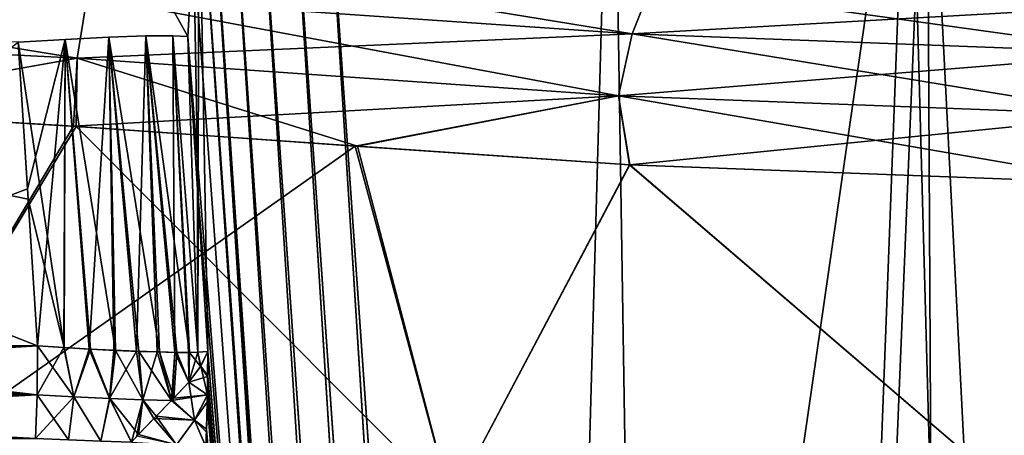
# Model space of a CAD drawing. Header units: millimetres. Extents: x -39 to 39, y -36 to 85.
# Tile 379 of 427: x 17.303 to 19.118, y 70.925 to 71.692. Entities that reach past the tile are written whole.
import ezdxf

# ---------------------------------------------------------------- set-up
doc = ezdxf.new("R2010")
doc.units = ezdxf.units.MM
doc.header["$LTSCALE"] = 65.185185
for name, color, linetype in [('138', 7, 'CONTINUOUS'), ('153', 7, 'CONTINUOUS'), ('156', 7, 'CONTINUOUS'), ('157', 7, 'CONTINUOUS'), ('178', 7, 'CONTINUOUS'), ('179', 7, 'CONTINUOUS'), ('271', 7, 'CONTINUOUS'), ('272', 7, 'CONTINUOUS'), ('274', 7, 'CONTINUOUS'), ('277', 7, 'CONTINUOUS'), ('279', 7, 'CONTINUOUS'), ('281', 7, 'CONTINUOUS'), ('286', 7, 'CONTINUOUS'), ('287', 7, 'CONTINUOUS'), ('334', 7, 'CONTINUOUS'), ('336', 7, 'CONTINUOUS'), ('355', 7, 'CONTINUOUS'), ('362', 7, 'CONTINUOUS'), ('380', 7, 'CONTINUOUS'), ('381', 7, 'CONTINUOUS'), ('386', 7, 'CONTINUOUS'), ('391', 7, 'CONTINUOUS'), ('4', 7, 'CONTINUOUS'), ('6', 7, 'CONTINUOUS'), ('67', 7, 'CONTINUOUS'), ('69', 7, 'CONTINUOUS')]:
    doc.layers.add(name, color=color, linetype=linetype)

msp = doc.modelspace()

# ---------------------------------------------------------------- linework, layer by layer
at = {"layer": '138', "linetype": 'CONTINUOUS'}
for points in [[(18.2068, 67.1617, -10.3859), (17.8675, 72.0243, -10.4572), (18.9427, 72.256, -10.1911), (18.2068, 67.1617, -10.3859)], [(18.558, 62.1, -10.3), (18.2068, 67.1617, -10.3859), (18.9427, 72.256, -10.1911), (18.558, 62.1, -10.3)], [(19.2206, 62.1, -10.1025), (18.558, 62.1, -10.3), (18.9427, 72.256, -10.1911), (19.2206, 62.1, -10.1025)], [(20.0103, 71.9236, -9.8038), (19.2206, 62.1, -10.1025), (18.9427, 72.256, -10.1911), (20.0103, 71.9236, -9.8038)]]:
    msp.add_3dface(points, dxfattribs=at)
at = {"layer": '153', "linetype": 'CONTINUOUS'}
for points in [[(18.2366, 66.7339, 10.3791), (18.395, 72.3936, 10.3414), (17.8675, 72.0243, 10.4572), (18.2366, 66.7339, 10.3791)], [(18.2366, 66.7339, 10.3791), (18.558, 62.1, 10.3), (18.395, 72.3936, 10.3414), (18.2366, 66.7339, 10.3791)], [(18.395, 72.3936, 10.3414), (18.558, 62.1, 10.3), (18.9753, 72.2469, 10.1811), (18.395, 72.3936, 10.3414)], [(18.9753, 72.2469, 10.1811), (18.558, 62.1, 10.3), (19.0286, 62.1, 10.1646), (18.9753, 72.2469, 10.1811)], [(19.4925, 62.1, 10.0077), (18.9753, 72.2469, 10.1811), (19.0286, 62.1, 10.1646), (19.4925, 62.1, 10.0077)], [(19.5711, 72.0697, 9.9788), (18.9753, 72.2469, 10.1811), (19.4925, 62.1, 10.0077), (19.5711, 72.0697, 9.9788)]]:
    msp.add_3dface(points, dxfattribs=at)
at = {"layer": '156', "linetype": 'CONTINUOUS'}
for points in [[(17.623, 71.8405, 10.1685), (17.6317, 71.3594, 10.0227), (17.6331, 72.0104, 10.2951), (17.623, 71.8405, 10.1685)], [(17.6317, 71.3594, 10.0227), (17.6497, 71.0791, 10.0118), (17.6331, 72.0104, 10.2951), (17.6317, 71.3594, 10.0227)], [(17.6331, 72.0104, 10.2951), (17.6497, 71.0791, 10.0118), (17.9947, 66.7276, 10.2187), (17.6331, 72.0104, 10.2951)], [(17.6124, 71.6606, 10.0344), (17.6317, 71.3594, 10.0227), (17.623, 71.8405, 10.1685), (17.6124, 71.6606, 10.0344)], [(17.6497, 71.0791, 10.0118), (17.6492, 71.0331, 9.9904), (17.9947, 66.7276, 10.2187), (17.6497, 71.0791, 10.0118)], [(17.6492, 71.0331, 9.9904), (17.6487, 70.9993, 9.9738), (17.9947, 66.7276, 10.2187), (17.6492, 71.0331, 9.9904)], [(17.6487, 70.9993, 9.9738), (17.6485, 70.9856, 9.9667), (17.9947, 66.7276, 10.2187), (17.6487, 70.9993, 9.9738)], [(17.6485, 70.9856, 9.9667), (17.6472, 70.9358, 9.939), (17.9947, 66.7276, 10.2187), (17.6485, 70.9856, 9.9667)], [(17.6472, 70.9358, 9.939), (17.646, 70.9041, 9.9195), (17.9947, 66.7276, 10.2187), (17.6472, 70.9358, 9.939)]]:
    msp.add_3dface(points, dxfattribs=at)
at = {"layer": '157', "linetype": 'CONTINUOUS'}
for points in [[(17.6331, 72.0104, -10.2951), (17.9656, 67.1539, -10.2253), (17.6225, 71.8309, -10.1613), (17.6331, 72.0104, -10.2951)], [(17.6225, 71.8309, -10.1613), (17.9656, 67.1539, -10.2253), (17.6124, 71.6606, -10.0344), (17.6225, 71.8309, -10.1613)], [(17.6124, 71.6606, -10.0344), (17.9656, 67.1539, -10.2253), (17.6304, 71.3803, -10.0235), (17.6124, 71.6606, -10.0344)], [(17.9656, 67.1539, -10.2253), (17.6497, 71.0791, -10.0118), (17.6304, 71.3803, -10.0235), (17.9656, 67.1539, -10.2253)], [(17.6493, 71.0344, -9.991), (17.6497, 71.0791, -10.0118), (17.9656, 67.1539, -10.2253), (17.6493, 71.0344, -9.991)], [(17.6487, 70.9996, -9.974), (17.6493, 71.0344, -9.991), (17.9656, 67.1539, -10.2253), (17.6487, 70.9996, -9.974)], [(17.6485, 70.9854, -9.9666), (17.6487, 70.9996, -9.974), (17.9656, 67.1539, -10.2253), (17.6485, 70.9854, -9.9666)], [(17.647, 70.9307, -9.936), (17.6485, 70.9854, -9.9666), (17.9656, 67.1539, -10.2253), (17.647, 70.9307, -9.936)], [(17.646, 70.9036, -9.9191), (17.647, 70.9307, -9.936), (17.9656, 67.1539, -10.2253), (17.646, 70.9036, -9.9191)]]:
    msp.add_3dface(points, dxfattribs=at)
at = {"layer": '178', "linetype": 'CONTINUOUS'}
for points in [[(15.8792, 71.0895, 9.8092), (17.3357, 71.0895, 9.7648), (15.9019, 71.6521, 9.8288), (15.8792, 71.0895, 9.8092)], [(17.3001, 71.6501, 9.7865), (15.9019, 71.6521, 9.8288), (17.3185, 71.3602, 9.7753), (17.3001, 71.6501, 9.7865)], [(15.9019, 71.6521, 9.8288), (17.3357, 71.0895, 9.7648), (17.3185, 71.3602, 9.7753), (15.9019, 71.6521, 9.8288)]]:
    msp.add_3dface(points, dxfattribs=at)
at = {"layer": '179', "linetype": 'CONTINUOUS'}
for points in [[(17.3173, 71.3797, -9.7761), (16.5499, 71.0895, -9.7993), (17.3001, 71.6501, -9.7865), (17.3173, 71.3797, -9.7761)], [(17.3357, 71.0895, -9.7648), (16.5499, 71.0895, -9.7993), (17.3173, 71.3797, -9.7761), (17.3357, 71.0895, -9.7648)]]:
    msp.add_3dface(points, dxfattribs=at)
at = {"layer": '271', "linetype": 'CONTINUOUS'}
msp.add_3dface([(17.6225, 71.8309, -10.1613), (17.6124, 71.6606, -10.0344), (17.5851, 71.7103, -9.9699), (17.6225, 71.8309, -10.1613)], dxfattribs=at)
at = {"layer": '272', "linetype": 'CONTINUOUS'}
msp.add_3dface([(17.6124, 71.6606, 10.0344), (17.623, 71.8405, 10.1685), (17.5851, 71.7103, 9.9699), (17.6124, 71.6606, 10.0344)], dxfattribs=at)
at = {"layer": '274', "linetype": 'CONTINUOUS'}
for points in [[(17.3357, 71.0895, 9.7648), (15.85, 70.9994, 9.792), (17.3347, 70.9994, 9.7477), (17.3357, 71.0895, 9.7648)], [(17.3357, 71.0895, 9.7648), (15.8792, 71.0895, 9.8092), (15.85, 70.9994, 9.792), (17.3357, 71.0895, 9.7648)], [(15.85, 70.9994, 9.792), (15.85, 70.9186, 9.7483), (17.3347, 70.9994, 9.7477), (15.85, 70.9994, 9.792)], [(17.3347, 70.9994, 9.7477), (15.85, 70.9186, 9.7483), (17.3321, 70.9185, 9.704), (17.3347, 70.9994, 9.7477)]]:
    msp.add_3dface(points, dxfattribs=at)
at = {"layer": '277', "linetype": 'CONTINUOUS'}
for points in [[(17.3001, 71.6501, 9.7865), (17.3848, 71.0864, 9.7658), (17.3866, 71.6554, 9.7943), (17.3001, 71.6501, 9.7865)], [(17.3848, 71.0864, 9.7658), (17.4331, 71.0837, 9.7747), (17.3866, 71.6554, 9.7943), (17.3848, 71.0864, 9.7658)], [(17.3866, 71.6554, 9.7943), (17.4795, 71.0814, 9.7913), (17.4672, 71.6593, 9.8266), (17.3866, 71.6554, 9.7943)], [(17.4331, 71.0837, 9.7747), (17.4795, 71.0814, 9.7913), (17.3866, 71.6554, 9.7943), (17.4331, 71.0837, 9.7747)], [(17.4672, 71.6593, 9.8266), (17.5604, 71.0784, 9.8457), (17.5352, 71.6616, 9.8806), (17.4672, 71.6593, 9.8266)], [(17.4795, 71.0814, 9.7913), (17.5222, 71.0796, 9.8152), (17.4672, 71.6593, 9.8266), (17.4795, 71.0814, 9.7913)], [(17.5222, 71.0796, 9.8152), (17.5604, 71.0784, 9.8457), (17.4672, 71.6593, 9.8266), (17.5222, 71.0796, 9.8152)], [(17.5352, 71.6616, 9.8806), (17.6155, 71.0776, 9.9159), (17.585, 71.662, 9.9518), (17.5352, 71.6616, 9.8806)], [(17.5923, 71.0777, 9.8809), (17.6155, 71.0776, 9.9159), (17.5352, 71.6616, 9.8806), (17.5923, 71.0777, 9.8809)], [(17.5604, 71.0784, 9.8457), (17.5923, 71.0777, 9.8809), (17.5352, 71.6616, 9.8806), (17.5604, 71.0784, 9.8457)], [(17.6155, 71.0776, 9.9159), (17.6314, 71.0778, 9.9486), (17.585, 71.662, 9.9518), (17.6155, 71.0776, 9.9159)], [(17.6314, 71.0778, 9.9486), (17.6124, 71.6606, 10.0344), (17.585, 71.662, 9.9518), (17.6314, 71.0778, 9.9486)], [(17.6317, 71.3594, 10.0227), (17.6124, 71.6606, 10.0344), (17.6314, 71.0778, 9.9486), (17.6317, 71.3594, 10.0227)], [(17.3001, 71.6501, 9.7865), (17.3185, 71.3602, 9.7753), (17.3848, 71.0864, 9.7658), (17.3001, 71.6501, 9.7865)], [(17.3185, 71.3602, 9.7753), (17.3357, 71.0895, 9.7648), (17.3848, 71.0864, 9.7658), (17.3185, 71.3602, 9.7753)], [(17.6497, 71.0791, 10.0118), (17.6317, 71.3594, 10.0227), (17.6314, 71.0778, 9.9486), (17.6497, 71.0791, 10.0118)]]:
    msp.add_3dface(points, dxfattribs=at)
at = {"layer": '279', "linetype": 'CONTINUOUS'}
for points in [[(15.85, 71.0895, -9.8092), (16.5499, 71.0895, -9.7993), (17.3347, 70.9994, -9.7477), (15.85, 71.0895, -9.8092)], [(15.85, 70.9994, -9.792), (15.85, 71.0895, -9.8092), (17.3347, 70.9994, -9.7477), (15.85, 70.9994, -9.792)], [(16.5499, 71.0895, -9.7993), (17.3357, 71.0895, -9.7648), (17.3347, 70.9994, -9.7477), (16.5499, 71.0895, -9.7993)], [(17.3321, 70.9185, -9.704), (15.85, 70.9994, -9.792), (17.3347, 70.9994, -9.7477), (17.3321, 70.9185, -9.704)], [(15.85, 70.9186, -9.7483), (15.85, 70.9994, -9.792), (17.3321, 70.9185, -9.704), (15.85, 70.9186, -9.7483)]]:
    msp.add_3dface(points, dxfattribs=at)
at = {"layer": '281', "linetype": 'CONTINUOUS'}
for points in [[(17.3173, 71.3797, -9.7761), (17.3001, 71.6501, -9.7865), (17.3866, 71.6554, -9.7943), (17.3173, 71.3797, -9.7761)], [(17.3357, 71.0895, -9.7648), (17.3173, 71.3797, -9.7761), (17.3866, 71.6554, -9.7943), (17.3357, 71.0895, -9.7648)], [(17.3357, 71.0895, -9.7648), (17.3866, 71.6554, -9.7943), (17.3839, 71.0865, -9.7657), (17.3357, 71.0895, -9.7648)], [(17.3839, 71.0865, -9.7657), (17.3866, 71.6554, -9.7943), (17.4309, 71.0838, -9.7741), (17.3839, 71.0865, -9.7657)], [(17.3866, 71.6554, -9.7943), (17.4672, 71.6593, -9.8266), (17.4309, 71.0838, -9.7741), (17.3866, 71.6554, -9.7943)], [(17.4309, 71.0838, -9.7741), (17.4672, 71.6593, -9.8266), (17.4761, 71.0816, -9.7898), (17.4309, 71.0838, -9.7741)], [(17.4672, 71.6593, -9.8266), (17.5352, 71.6616, -9.8806), (17.5182, 71.0798, -9.8126), (17.4672, 71.6593, -9.8266)], [(17.4761, 71.0816, -9.7898), (17.4672, 71.6593, -9.8266), (17.5182, 71.0798, -9.8126), (17.4761, 71.0816, -9.7898)], [(17.5182, 71.0798, -9.8126), (17.5352, 71.6616, -9.8806), (17.556, 71.0785, -9.8416), (17.5182, 71.0798, -9.8126)], [(17.5352, 71.6616, -9.8806), (17.585, 71.662, -9.9518), (17.5885, 71.0777, -9.8761), (17.5352, 71.6616, -9.8806)], [(17.556, 71.0785, -9.8416), (17.5352, 71.6616, -9.8806), (17.5885, 71.0777, -9.8761), (17.556, 71.0785, -9.8416)], [(17.585, 71.662, -9.9518), (17.6124, 71.6606, -10.0344), (17.6313, 71.0778, -9.9483), (17.585, 71.662, -9.9518)], [(17.5885, 71.0777, -9.8761), (17.585, 71.662, -9.9518), (17.6138, 71.0776, -9.913), (17.5885, 71.0777, -9.8761)], [(17.6138, 71.0776, -9.913), (17.585, 71.662, -9.9518), (17.6313, 71.0778, -9.9483), (17.6138, 71.0776, -9.913)], [(17.6124, 71.6606, -10.0344), (17.6304, 71.3803, -10.0235), (17.6313, 71.0778, -9.9483), (17.6124, 71.6606, -10.0344)], [(17.6304, 71.3803, -10.0235), (17.6497, 71.0791, -10.0118), (17.6313, 71.0778, -9.9483), (17.6304, 71.3803, -10.0235)]]:
    msp.add_3dface(points, dxfattribs=at)
at = {"layer": '286', "linetype": 'CONTINUOUS'}
for points in [[(17.3357, 71.0895, 9.7648), (17.3347, 70.9994, 9.7477), (17.4026, 70.9956, 9.7495), (17.3357, 71.0895, 9.7648)], [(17.3848, 71.0864, 9.7658), (17.3357, 71.0895, 9.7648), (17.4026, 70.9956, 9.7495), (17.3848, 71.0864, 9.7658)], [(17.4331, 71.0837, 9.7747), (17.3848, 71.0864, 9.7658), (17.4026, 70.9956, 9.7495), (17.4331, 71.0837, 9.7747)], [(17.4331, 71.0837, 9.7747), (17.4026, 70.9956, 9.7495), (17.4687, 70.9925, 9.7658), (17.4331, 71.0837, 9.7747)], [(17.4795, 71.0814, 9.7913), (17.4331, 71.0837, 9.7747), (17.4687, 70.9925, 9.7658), (17.4795, 71.0814, 9.7913)], [(17.4795, 71.0814, 9.7913), (17.4687, 70.9925, 9.7658), (17.5298, 70.9902, 9.7961), (17.4795, 71.0814, 9.7913)], [(17.5222, 71.0796, 9.8152), (17.4795, 71.0814, 9.7913), (17.5298, 70.9902, 9.7961), (17.5222, 71.0796, 9.8152)], [(17.5222, 71.0796, 9.8152), (17.5298, 70.9902, 9.7961), (17.5828, 70.989, 9.8389), (17.5222, 71.0796, 9.8152)], [(17.5604, 71.0784, 9.8457), (17.5222, 71.0796, 9.8152), (17.5828, 70.989, 9.8389), (17.5604, 71.0784, 9.8457)], [(17.5604, 71.0784, 9.8457), (17.5828, 70.989, 9.8389), (17.5868, 70.9931, 9.8454), (17.5604, 71.0784, 9.8457)], [(17.5923, 71.0777, 9.8809), (17.5604, 71.0784, 9.8457), (17.5868, 70.9931, 9.8454), (17.5923, 71.0777, 9.8809)], [(17.5923, 71.0777, 9.8809), (17.5868, 70.9931, 9.8454), (17.6146, 71.023, 9.8966), (17.5923, 71.0777, 9.8809)], [(17.6155, 71.0776, 9.9159), (17.5923, 71.0777, 9.8809), (17.6146, 71.023, 9.8966), (17.6155, 71.0776, 9.9159)], [(17.6363, 71.0515, 9.9523), (17.6155, 71.0776, 9.9159), (17.6146, 71.023, 9.8966), (17.6363, 71.0515, 9.9523)], [(17.6314, 71.0778, 9.9486), (17.6155, 71.0776, 9.9159), (17.6363, 71.0515, 9.9523), (17.6314, 71.0778, 9.9486)], [(17.6497, 71.0791, 10.0118), (17.6314, 71.0778, 9.9486), (17.6363, 71.0515, 9.9523), (17.6497, 71.0791, 10.0118)], [(17.3347, 70.9994, 9.7477), (17.3321, 70.9185, 9.704), (17.3925, 70.9161, 9.7035), (17.3347, 70.9994, 9.7477)], [(17.3347, 70.9994, 9.7477), (17.3925, 70.9161, 9.7035), (17.4026, 70.9956, 9.7495), (17.3347, 70.9994, 9.7477)], [(17.3925, 70.9161, 9.7035), (17.4524, 70.9139, 9.7133), (17.4026, 70.9956, 9.7495), (17.3925, 70.9161, 9.7035)], [(17.4026, 70.9956, 9.7495), (17.4524, 70.9139, 9.7133), (17.4687, 70.9925, 9.7658), (17.4026, 70.9956, 9.7495)], [(17.4524, 70.9139, 9.7133), (17.5087, 70.9122, 9.7327), (17.4687, 70.9925, 9.7658), (17.4524, 70.9139, 9.7133)], [(17.4687, 70.9925, 9.7658), (17.5216, 70.9262, 9.751), (17.5298, 70.9902, 9.7961), (17.4687, 70.9925, 9.7658)], [(17.5087, 70.9122, 9.7327), (17.5216, 70.9262, 9.751), (17.4687, 70.9925, 9.7658), (17.5087, 70.9122, 9.7327)], [(17.5298, 70.9902, 9.7961), (17.5216, 70.9262, 9.751), (17.5543, 70.9602, 9.7965), (17.5298, 70.9902, 9.7961)], [(17.5828, 70.989, 9.8389), (17.5298, 70.9902, 9.7961), (17.5543, 70.9602, 9.7965), (17.5828, 70.989, 9.8389)]]:
    msp.add_3dface(points, dxfattribs=at)
at = {"layer": '287', "linetype": 'CONTINUOUS'}
for points in [[(17.3347, 70.9994, -9.7477), (17.3357, 71.0895, -9.7648), (17.3839, 71.0865, -9.7657), (17.3347, 70.9994, -9.7477)], [(17.3347, 70.9994, -9.7477), (17.3839, 71.0865, -9.7657), (17.4025, 70.9956, -9.7495), (17.3347, 70.9994, -9.7477)], [(17.3839, 71.0865, -9.7657), (17.4309, 71.0838, -9.7741), (17.4025, 70.9956, -9.7495), (17.3839, 71.0865, -9.7657)], [(17.4025, 70.9956, -9.7495), (17.4309, 71.0838, -9.7741), (17.4685, 70.9925, -9.7658), (17.4025, 70.9956, -9.7495)], [(17.4309, 71.0838, -9.7741), (17.4761, 71.0816, -9.7898), (17.4685, 70.9925, -9.7658), (17.4309, 71.0838, -9.7741)], [(17.4761, 71.0816, -9.7898), (17.5182, 71.0798, -9.8126), (17.4685, 70.9925, -9.7658), (17.4761, 71.0816, -9.7898)], [(17.4685, 70.9925, -9.7658), (17.5182, 71.0798, -9.8126), (17.5295, 70.9902, -9.7959), (17.4685, 70.9925, -9.7658)], [(17.5182, 71.0798, -9.8126), (17.556, 71.0785, -9.8416), (17.5295, 70.9902, -9.7959), (17.5182, 71.0798, -9.8126)], [(17.5295, 70.9902, -9.7959), (17.556, 71.0785, -9.8416), (17.5826, 70.9888, -9.8386), (17.5295, 70.9902, -9.7959)], [(17.556, 71.0785, -9.8416), (17.5885, 71.0777, -9.8761), (17.5826, 70.9888, -9.8386), (17.556, 71.0785, -9.8416)], [(17.5826, 70.9888, -9.8386), (17.5885, 71.0777, -9.8761), (17.5838, 70.99, -9.8405), (17.5826, 70.9888, -9.8386)], [(17.5838, 70.99, -9.8405), (17.5885, 71.0777, -9.8761), (17.6145, 71.0229, -9.8964), (17.5838, 70.99, -9.8405)], [(17.5885, 71.0777, -9.8761), (17.6138, 71.0776, -9.913), (17.6145, 71.0229, -9.8964), (17.5885, 71.0777, -9.8761)], [(17.6138, 71.0776, -9.913), (17.6313, 71.0778, -9.9483), (17.6145, 71.0229, -9.8964), (17.6138, 71.0776, -9.913)], [(17.6145, 71.0229, -9.8964), (17.6313, 71.0778, -9.9483), (17.6368, 71.0522, -9.9539), (17.6145, 71.0229, -9.8964)], [(17.6313, 71.0778, -9.9483), (17.6497, 71.0791, -10.0118), (17.6368, 71.0522, -9.9539), (17.6313, 71.0778, -9.9483)], [(17.3321, 70.9185, -9.704), (17.3347, 70.9994, -9.7477), (17.4025, 70.9956, -9.7495), (17.3321, 70.9185, -9.704)], [(17.3321, 70.9185, -9.704), (17.4025, 70.9956, -9.7495), (17.3924, 70.9161, -9.7035), (17.3321, 70.9185, -9.704)], [(17.3924, 70.9161, -9.7035), (17.4025, 70.9956, -9.7495), (17.4523, 70.9139, -9.7133), (17.3924, 70.9161, -9.7035)], [(17.4025, 70.9956, -9.7495), (17.4685, 70.9925, -9.7658), (17.4523, 70.9139, -9.7133), (17.4025, 70.9956, -9.7495)], [(17.4523, 70.9139, -9.7133), (17.4685, 70.9925, -9.7658), (17.5087, 70.9121, -9.7326), (17.4523, 70.9139, -9.7133)], [(17.4685, 70.9925, -9.7658), (17.5295, 70.9902, -9.7959), (17.5087, 70.9121, -9.7326), (17.4685, 70.9925, -9.7658)], [(17.5087, 70.9121, -9.7326), (17.5295, 70.9902, -9.7959), (17.5187, 70.923, -9.7469), (17.5087, 70.9121, -9.7326)], [(17.5295, 70.9902, -9.7959), (17.5501, 70.9559, -9.7905), (17.5187, 70.923, -9.7469), (17.5295, 70.9902, -9.7959)], [(17.5295, 70.9902, -9.7959), (17.5826, 70.9888, -9.8386), (17.5501, 70.9559, -9.7905), (17.5295, 70.9902, -9.7959)]]:
    msp.add_3dface(points, dxfattribs=at)
at = {"layer": '334', "linetype": 'CONTINUOUS'}
for points in [[(17.7438, 72.0161, -10.4413), (18.3722, 62.1, -10.2546), (17.6919, 72.013, -10.4053), (17.7438, 72.0161, -10.4413)], [(17.8044, 72.02, -10.4591), (18.4282, 62.1, -10.2905), (17.7438, 72.0161, -10.4413), (17.8044, 72.02, -10.4591)], [(18.4282, 62.1, -10.2905), (18.3722, 62.1, -10.2546), (17.7438, 72.0161, -10.4413), (18.4282, 62.1, -10.2905)], [(17.8675, 72.0243, -10.4572), (18.4922, 62.1, -10.306), (17.8044, 72.02, -10.4591), (17.8675, 72.0243, -10.4572)], [(18.4922, 62.1, -10.306), (18.4282, 62.1, -10.2905), (17.8044, 72.02, -10.4591), (18.4922, 62.1, -10.306)], [(17.8675, 72.0243, -10.4572), (18.2068, 67.1617, -10.3859), (18.4922, 62.1, -10.306), (17.8675, 72.0243, -10.4572)], [(17.9656, 67.1539, -10.2253), (17.6331, 72.0104, -10.2951), (17.6537, 72.011, -10.3549), (17.9656, 67.1539, -10.2253)], [(17.6919, 72.013, -10.4053), (18.3315, 62.1, -10.2031), (17.6537, 72.011, -10.3549), (17.6919, 72.013, -10.4053)], [(18.3315, 62.1, -10.2031), (18.3097, 62.1, -10.1411), (17.6537, 72.011, -10.3549), (18.3315, 62.1, -10.2031)], [(18.3097, 62.1, -10.1411), (17.9656, 67.1539, -10.2253), (17.6537, 72.011, -10.3549), (18.3097, 62.1, -10.1411)], [(18.3722, 62.1, -10.2546), (18.3315, 62.1, -10.2031), (17.6919, 72.013, -10.4053), (18.3722, 62.1, -10.2546)]]:
    msp.add_3dface(points, dxfattribs=at)
at = {"layer": '336', "linetype": 'CONTINUOUS'}
for points in [[(17.6919, 72.013, 10.4053), (18.3725, 62.1, 10.2549), (17.7438, 72.0161, 10.4413), (17.6919, 72.013, 10.4053)], [(17.7438, 72.0161, 10.4413), (18.4288, 62.1, 10.2907), (17.8044, 72.02, 10.4591), (17.7438, 72.0161, 10.4413)], [(18.3725, 62.1, 10.2549), (18.4288, 62.1, 10.2907), (17.7438, 72.0161, 10.4413), (18.3725, 62.1, 10.2549)], [(18.4927, 62.1, 10.3061), (17.8675, 72.0243, 10.4572), (17.8044, 72.02, 10.4591), (18.4927, 62.1, 10.3061)], [(18.4288, 62.1, 10.2907), (18.4927, 62.1, 10.3061), (17.8044, 72.02, 10.4591), (18.4288, 62.1, 10.2907)], [(18.2366, 66.7339, 10.3791), (17.8675, 72.0243, 10.4572), (18.4927, 62.1, 10.3061), (18.2366, 66.7339, 10.3791)], [(17.6331, 72.0104, 10.2951), (18.3316, 62.1, 10.2033), (17.6537, 72.011, 10.3549), (17.6331, 72.0104, 10.2951)], [(17.6331, 72.0104, 10.2951), (17.9947, 66.7276, 10.2187), (18.3316, 62.1, 10.2033), (17.6331, 72.0104, 10.2951)], [(17.6537, 72.011, 10.3549), (18.3316, 62.1, 10.2033), (17.6919, 72.013, 10.4053), (17.6537, 72.011, 10.3549)], [(18.3316, 62.1, 10.2033), (18.3725, 62.1, 10.2549), (17.6919, 72.013, 10.4053), (18.3316, 62.1, 10.2033)]]:
    msp.add_3dface(points, dxfattribs=at)
at = {"layer": '355', "linetype": 'CONTINUOUS'}
for points in [[(17.6492, 71.0331, 9.9904), (17.6497, 71.0791, 10.0118), (17.6363, 71.0515, 9.9523), (17.6492, 71.0331, 9.9904)], [(17.6492, 71.0331, 9.9904), (17.6363, 71.0515, 9.9523), (17.6146, 71.023, 9.8966), (17.6492, 71.0331, 9.9904)], [(17.5868, 70.9931, 9.8454), (17.6487, 70.9993, 9.9738), (17.6146, 71.023, 9.8966), (17.5868, 70.9931, 9.8454)], [(17.6487, 70.9993, 9.9738), (17.6492, 71.0331, 9.9904), (17.6146, 71.023, 9.8966), (17.6487, 70.9993, 9.9738)], [(17.6487, 70.9993, 9.9738), (17.5828, 70.989, 9.8389), (17.6251, 70.9524, 9.8788), (17.6487, 70.9993, 9.9738)], [(17.5828, 70.989, 9.8389), (17.6487, 70.9993, 9.9738), (17.5868, 70.9931, 9.8454), (17.5828, 70.989, 9.8389)], [(17.6485, 70.9856, 9.9667), (17.6487, 70.9993, 9.9738), (17.6251, 70.9524, 9.8788), (17.6485, 70.9856, 9.9667)], [(17.5828, 70.989, 9.8389), (17.5543, 70.9602, 9.7965), (17.6251, 70.9524, 9.8788), (17.5828, 70.989, 9.8389)], [(17.6472, 70.9358, 9.939), (17.6485, 70.9856, 9.9667), (17.6251, 70.9524, 9.8788), (17.6472, 70.9358, 9.939)], [(17.5543, 70.9602, 9.7965), (17.5216, 70.9262, 9.751), (17.5917, 70.9069, 9.7971), (17.5543, 70.9602, 9.7965)], [(17.5543, 70.9602, 9.7965), (17.5917, 70.9069, 9.7971), (17.6251, 70.9524, 9.8788), (17.5543, 70.9602, 9.7965)], [(17.5917, 70.9069, 9.7971), (17.646, 70.9041, 9.9195), (17.6251, 70.9524, 9.8788), (17.5917, 70.9069, 9.7971)], [(17.646, 70.9041, 9.9195), (17.6472, 70.9358, 9.939), (17.6251, 70.9524, 9.8788), (17.646, 70.9041, 9.9195)], [(17.5216, 70.9262, 9.751), (17.5087, 70.9122, 9.7327), (17.5917, 70.9069, 9.7971), (17.5216, 70.9262, 9.751)]]:
    msp.add_3dface(points, dxfattribs=at)
at = {"layer": '362', "linetype": 'CONTINUOUS'}
for points in [[(17.6497, 71.0791, -10.0118), (17.6493, 71.0344, -9.991), (17.6368, 71.0522, -9.9539), (17.6497, 71.0791, -10.0118)], [(17.6487, 70.9996, -9.974), (17.6145, 71.0229, -9.8964), (17.6368, 71.0522, -9.9539), (17.6487, 70.9996, -9.974)], [(17.6493, 71.0344, -9.991), (17.6487, 70.9996, -9.974), (17.6368, 71.0522, -9.9539), (17.6493, 71.0344, -9.991)], [(17.5838, 70.99, -9.8405), (17.6145, 71.0229, -9.8964), (17.6251, 70.9524, -9.8788), (17.5838, 70.99, -9.8405)], [(17.6145, 71.0229, -9.8964), (17.6487, 70.9996, -9.974), (17.6251, 70.9524, -9.8788), (17.6145, 71.0229, -9.8964)], [(17.6487, 70.9996, -9.974), (17.647, 70.9307, -9.936), (17.6251, 70.9524, -9.8788), (17.6487, 70.9996, -9.974)], [(17.6487, 70.9996, -9.974), (17.6485, 70.9854, -9.9666), (17.647, 70.9307, -9.936), (17.6487, 70.9996, -9.974)], [(17.5501, 70.9559, -9.7905), (17.5826, 70.9888, -9.8386), (17.6251, 70.9524, -9.8788), (17.5501, 70.9559, -9.7905)], [(17.5826, 70.9888, -9.8386), (17.5838, 70.99, -9.8405), (17.6251, 70.9524, -9.8788), (17.5826, 70.9888, -9.8386)], [(17.5187, 70.923, -9.7469), (17.5501, 70.9559, -9.7905), (17.5917, 70.9069, -9.7971), (17.5187, 70.923, -9.7469)], [(17.5917, 70.9069, -9.7971), (17.5501, 70.9559, -9.7905), (17.6251, 70.9524, -9.8788), (17.5917, 70.9069, -9.7971)], [(17.646, 70.9036, -9.9191), (17.5917, 70.9069, -9.7971), (17.6251, 70.9524, -9.8788), (17.646, 70.9036, -9.9191)], [(17.647, 70.9307, -9.936), (17.646, 70.9036, -9.9191), (17.6251, 70.9524, -9.8788), (17.647, 70.9307, -9.936)]]:
    msp.add_3dface(points, dxfattribs=at)
at = {"layer": '380', "linetype": 'CONTINUOUS'}
for points in [[(17.402, 71.495, 7.0901), (16.9882, 70.8, 7.1866), (16.883, 71.5265, 7.1833), (17.402, 71.495, 7.0901)], [(17.921, 71.4583, 6.9572), (16.9882, 70.8, 7.1866), (17.402, 71.495, 7.0901), (17.921, 71.4583, 6.9572)], [(18.0985, 70.8, 6.9201), (16.9882, 70.8, 7.1866), (17.921, 71.4583, 6.9572), (18.0985, 70.8, 6.9201)], [(18.4271, 71.4237, 6.7871), (18.0985, 70.8, 6.9201), (17.921, 71.4583, 6.9572), (18.4271, 71.4237, 6.7871)], [(19.1533, 70.8, 6.4831), (18.0985, 70.8, 6.9201), (18.4271, 71.4237, 6.7871), (19.1533, 70.8, 6.4831)], [(19.3412, 71.3895, 6.3663), (19.1533, 70.8, 6.4831), (18.4271, 71.4237, 6.7871), (19.3412, 71.3895, 6.3663)]]:
    msp.add_3dface(points, dxfattribs=at)
at = {"layer": '381', "linetype": 'CONTINUOUS'}
for points in [[(16.8817, 71.5266, -7.1834), (16.9882, 70.8, -7.1866), (17.4071, 71.4947, -7.089), (16.8817, 71.5266, -7.1834)], [(16.9882, 70.8, -7.1866), (18.0985, 70.8, -6.9201), (17.4071, 71.4947, -7.089), (16.9882, 70.8, -7.1866)], [(17.4071, 71.4947, -7.089), (18.0985, 70.8, -6.9201), (17.9256, 71.458, -6.9559), (17.4071, 71.4947, -7.089)], [(17.9256, 71.458, -6.9559), (18.0985, 70.8, -6.9201), (18.4277, 71.4236, -6.7868), (17.9256, 71.458, -6.9559)], [(18.0985, 70.8, -6.9201), (19.1533, 70.8, -6.4831), (18.4277, 71.4236, -6.7868), (18.0985, 70.8, -6.9201)], [(18.4277, 71.4236, -6.7868), (19.1533, 70.8, -6.4831), (19.3412, 71.3895, -6.3663), (18.4277, 71.4236, -6.7868)]]:
    msp.add_3dface(points, dxfattribs=at)
at = {"layer": '386', "linetype": 'CONTINUOUS'}
for points in [[(18.4321, 71.6656, -6.8626), (17.4515, 71.8262, -7.2444), (17.4272, 71.7351, -7.1588), (18.4321, 71.6656, -6.8626)], [(18.468, 71.7568, -6.944), (17.4515, 71.8262, -7.2444), (18.4321, 71.6656, -6.8626), (18.468, 71.7568, -6.944)], [(17.4084, 71.6208, -7.1059), (16.381, 71.7877, -7.3098), (16.3739, 71.6732, -7.2545), (17.4084, 71.6208, -7.1059)], [(17.4272, 71.7351, -7.1588), (16.381, 71.7877, -7.3098), (17.4084, 71.6208, -7.1059), (17.4272, 71.7351, -7.1588)], [(19.3761, 71.6298, -6.4298), (18.468, 71.7568, -6.944), (18.4321, 71.6656, -6.8626), (19.3761, 71.6298, -6.4298)], [(19.3761, 71.6298, -6.4298), (19.4188, 71.7211, -6.5077), (18.468, 71.7568, -6.944), (19.3761, 71.6298, -6.4298)], [(18.4066, 71.5513, -6.8127), (17.4272, 71.7351, -7.1588), (17.4084, 71.6208, -7.1059), (18.4066, 71.5513, -6.8127)], [(18.4321, 71.6656, -6.8626), (17.4272, 71.7351, -7.1588), (18.4066, 71.5513, -6.8127), (18.4321, 71.6656, -6.8626)], [(16.8817, 71.5266, -7.1834), (17.4084, 71.6208, -7.1059), (16.3739, 71.6732, -7.2545), (16.8817, 71.5266, -7.1834)], [(19.3493, 71.5152, -6.3811), (18.4321, 71.6656, -6.8626), (18.4066, 71.5513, -6.8127), (19.3493, 71.5152, -6.3811)], [(19.3493, 71.5152, -6.3811), (19.3761, 71.6298, -6.4298), (18.4321, 71.6656, -6.8626), (19.3493, 71.5152, -6.3811)], [(16.8817, 71.5266, -7.1834), (17.4071, 71.4947, -7.089), (17.4084, 71.6208, -7.1059), (16.8817, 71.5266, -7.1834)], [(17.4071, 71.4947, -7.089), (17.9256, 71.458, -6.9559), (17.4084, 71.6208, -7.1059), (17.4071, 71.4947, -7.089)], [(17.9256, 71.458, -6.9559), (18.4066, 71.5513, -6.8127), (17.4084, 71.6208, -7.1059), (17.9256, 71.458, -6.9559)], [(17.9256, 71.458, -6.9559), (18.4277, 71.4236, -6.7868), (18.4066, 71.5513, -6.8127), (17.9256, 71.458, -6.9559)], [(19.3412, 71.3895, -6.3663), (19.3493, 71.5152, -6.3811), (18.4066, 71.5513, -6.8127), (19.3412, 71.3895, -6.3663)], [(18.4277, 71.4236, -6.7868), (19.3412, 71.3895, -6.3663), (18.4066, 71.5513, -6.8127), (18.4277, 71.4236, -6.7868)]]:
    msp.add_3dface(points, dxfattribs=at)
at = {"layer": '391', "linetype": 'CONTINUOUS'}
for points in [[(16.381, 71.7877, 7.3098), (17.4272, 71.7351, 7.1588), (16.3739, 71.6732, 7.2545), (16.381, 71.7877, 7.3098)], [(17.4272, 71.7351, 7.1588), (18.468, 71.7568, 6.944), (18.4321, 71.6656, 6.8626), (17.4272, 71.7351, 7.1588)], [(18.468, 71.7568, 6.944), (19.4188, 71.7211, 6.5077), (18.4321, 71.6656, 6.8626), (18.468, 71.7568, 6.944)], [(16.3739, 71.6732, 7.2545), (17.4272, 71.7351, 7.1588), (17.4084, 71.6208, 7.1059), (16.3739, 71.6732, 7.2545)], [(17.4272, 71.7351, 7.1588), (18.4321, 71.6656, 6.8626), (17.4084, 71.6208, 7.1059), (17.4272, 71.7351, 7.1588)], [(19.4188, 71.7211, 6.5077), (19.3761, 71.6298, 6.4298), (18.4321, 71.6656, 6.8626), (19.4188, 71.7211, 6.5077)], [(16.883, 71.5265, 7.1833), (16.3739, 71.6732, 7.2545), (17.4084, 71.6208, 7.1059), (16.883, 71.5265, 7.1833)], [(17.4084, 71.6208, 7.1059), (18.4321, 71.6656, 6.8626), (18.4066, 71.5513, 6.8127), (17.4084, 71.6208, 7.1059)], [(18.4321, 71.6656, 6.8626), (19.3761, 71.6298, 6.4298), (18.4066, 71.5513, 6.8127), (18.4321, 71.6656, 6.8626)], [(17.402, 71.495, 7.0901), (16.883, 71.5265, 7.1833), (17.4084, 71.6208, 7.1059), (17.402, 71.495, 7.0901)], [(17.402, 71.495, 7.0901), (17.4084, 71.6208, 7.1059), (18.4066, 71.5513, 6.8127), (17.402, 71.495, 7.0901)], [(19.3761, 71.6298, 6.4298), (19.3493, 71.5152, 6.3811), (18.4066, 71.5513, 6.8127), (19.3761, 71.6298, 6.4298)], [(17.921, 71.4583, 6.9572), (17.402, 71.495, 7.0901), (18.4066, 71.5513, 6.8127), (17.921, 71.4583, 6.9572)], [(18.4271, 71.4237, 6.7871), (17.921, 71.4583, 6.9572), (18.4066, 71.5513, 6.8127), (18.4271, 71.4237, 6.7871)], [(19.3493, 71.5152, 6.3811), (18.4271, 71.4237, 6.7871), (18.4066, 71.5513, 6.8127), (19.3493, 71.5152, 6.3811)], [(19.3412, 71.3895, 6.3663), (18.4271, 71.4237, 6.7871), (19.3493, 71.5152, 6.3811), (19.3412, 71.3895, 6.3663)]]:
    msp.add_3dface(points, dxfattribs=at)
at = {"layer": '4', "color": 7, "linetype": 'CONTINUOUS'}
for points in [[(-38.75, 0, 23), (38.75, 85, 23), (-38.75, 85, 23), (-38.75, 0, 23)], [(-38.75, 0, 23), (38.75, 0, 23), (38.75, 85, 23), (-38.75, 0, 23)]]:
    msp.add_3dface(points, dxfattribs=at)
at = {"layer": '6', "color": 7, "linetype": 'CONTINUOUS'}
for points in [[(38.75, 0, -23), (-38.75, 85, -23), (38.75, 85, -23), (38.75, 0, -23)], [(38.75, 0, -23), (-38.75, 0, -23), (-38.75, 85, -23), (38.75, 0, -23)]]:
    msp.add_3dface(points, dxfattribs=at)
at = {"layer": '67', "color": 7, "linetype": 'CONTINUOUS'}
for points in [[(-37.1425, 80.4, 20.8925), (37.1425, 80.4, 20.8925), (-36.9482, 21.7676, 20.8925), (-37.1425, 80.4, 20.8925)], [(-36.9482, 21.7676, 20.8925), (37.1425, 80.4, 20.8925), (-36.86, 21.8107, 20.8925), (-36.9482, 21.7676, 20.8925)], [(-36.86, 21.8107, 20.8925), (37.1425, 80.4, 20.8925), (-36.7629, 21.8255, 20.8925), (-36.86, 21.8107, 20.8925)], [(-36.7629, 21.8255, 20.8925), (37.1425, 80.4, 20.8925), (36.7629, 21.8255, 20.8925), (-36.7629, 21.8255, 20.8925)]]:
    msp.add_3dface(points, dxfattribs=at)
at = {"layer": '69', "color": 7, "linetype": 'CONTINUOUS'}
for points in [[(37.1425, 80.4, -20.8925), (-37.1425, 80.4, -20.8925), (36.9482, 21.7676, -20.8925), (37.1425, 80.4, -20.8925)], [(36.7629, 21.8255, -20.8925), (-37.1425, 80.4, -20.8925), (-36.7629, 21.8255, -20.8925), (36.7629, 21.8255, -20.8925)], [(36.86, 21.8107, -20.8925), (-37.1425, 80.4, -20.8925), (36.7629, 21.8255, -20.8925), (36.86, 21.8107, -20.8925)], [(36.9482, 21.7676, -20.8925), (-37.1425, 80.4, -20.8925), (36.86, 21.8107, -20.8925), (36.9482, 21.7676, -20.8925)]]:
    msp.add_3dface(points, dxfattribs=at)

doc.saveas('drawing.dxf')
